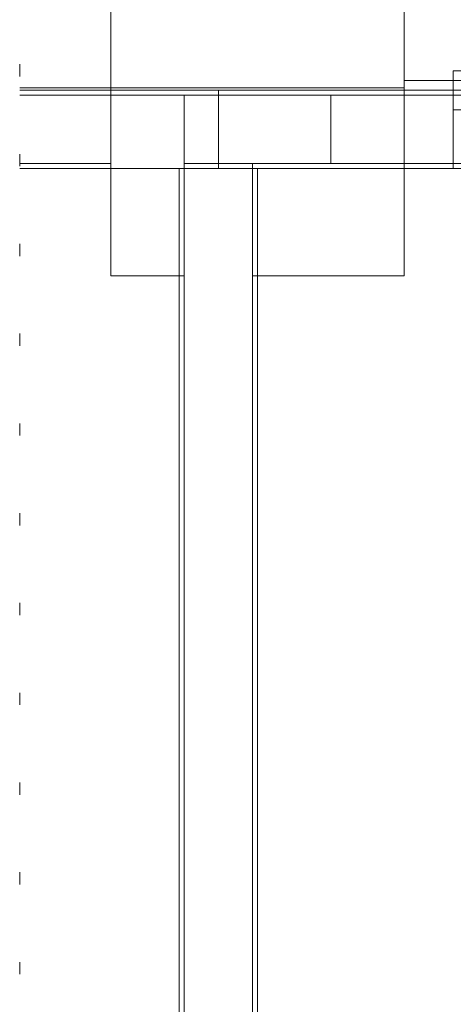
# Model space of a CAD drawing. Header units: millimetres. Extents: x -16331 to -10174, y -4135 to -3584.
# Tile 280 of 456: x -10289.93 to -10286.39, y -3948.66 to -3940.6. Entities that reach past the tile are written whole.
import ezdxf

# ---------------------------------------------------------------- set-up
doc = ezdxf.new("R2010")
doc.units = ezdxf.units.MM
doc.linetypes.add('DOT', pattern=[0.635, 0, -0.635])
doc.layers.add('A-DETL', color=7, linetype='Continuous', lineweight=5, true_color=0x00a600)
for name, color, linetype, lineweight in [('A-GLAZ', 7, 'Continuous', 5), ('DI-Área do detalhe', 7, 'DOT', 0), ('I-WALL', 7, 'Continuous', 5), ('IFC-IfcFurnishingElement-Contorno', 250, 'Continuous', 5), ('IFC-IfcSlab-Contorno', 250, 'Continuous', 5), ('IFC-IfcSpace-Contorno', 250, 'Continuous', 5), ('IFC-IfcWall-Contorno', 250, 'Continuous', 5), ('IFC-IfcWallStandardCase-Contorno', 250, 'Continuous', 5), ('IFC-Pilar-Contorno', 83, 'Continuous', 5), ('IFC-Sapata-Contorno', 253, 'Continuous', 5), ('IFC-Viga-Contorno', 66, 'Continuous', 5)]:
    doc.layers.add(name, color=color, linetype=linetype, lineweight=lineweight)
doc.layers.add('A-WALL', color=7, linetype='Continuous')

msp = doc.modelspace()

# ---------------------------------------------------------------- linework, layer by layer
at = {"layer": 'A-DETL', "color": 7, "lineweight": 5}
for p, q in [((-10283.1898, -3941.0205), (-10286.3898, -3941.0205)), ((-10286.3898, -3941.0205), (-10286.3898, -3941.1005)), ((-10286.3898, -3941.1005), (-10286.3898, -3941.3405)), ((-10288.5902, -3941.2201), (-10288.5902, -3941.7801)), ((-10287.3902, -3941.2201), (-10288.5902, -3941.2201)), ((-10287.3902, -3941.7801), (-10287.3902, -3941.2201)), ((-10286.3898, -3941.3405), (-10283.1898, -3941.3405)), ((-10288.5902, -3941.7801), (-10287.3902, -3941.7801))]:
    msp.add_line(p, q, dxfattribs=at)
at = {"layer": 'A-GLAZ', "lineweight": 5}
msp.add_line((-10286.3898, -3941.8205), (-10286.3622, -3941.8205), dxfattribs=at)
at = {"layer": 'A-WALL', "lineweight": 5}
for p, q in [((-10286.3898, -3941.1005), (-10286.7898, -3941.1005)), ((-10286.7898, -3941.1005), (-10286.7898, -3941.1805)), ((-10286.7898, -3941.1805), (-10286.3898, -3941.1805))]:
    msp.add_line(p, q, dxfattribs=at)
at = {"layer": 'DI-Área do detalhe'}
msp.add_lwpolyline([(-10289.935, -3932.3352), (-10280.0643, -3932.3352), (-10280.0643, -3955.0332), (-10289.935, -3955.0332), (-10289.935, -3932.3352)], dxfattribs=at)
at = {"layer": 'I-WALL', "lineweight": 5}
for p, q in [((-10286.3898, -3941.1805), (-10289.935, -3941.1805)), ((-10286.3898, -3941.8205), (-10286.3898, -3941.3405)), ((-10289.935, -3941.8205), (-10288.6298, -3941.8205)), ((-10288.6298, -3941.8205), (-10288.6298, -3953.7005)), ((-10287.9898, -3952.7005), (-10287.9898, -3941.8205)), ((-10287.9898, -3941.8205), (-10286.3898, -3941.8205))]:
    msp.add_line(p, q, dxfattribs=at)
at = {"layer": 'IFC-IfcFurnishingElement-Contorno', "lineweight": 5}
for p, q in [((-10286.3898, -3941.0205), (-10286.3898, -3941.0239)), ((-10283.1898, -3941.0205), (-10286.3898, -3941.0205)), ((-10286.3898, -3941.0239), (-10286.3898, -3941.0334)), ((-10286.3898, -3941.0334), (-10286.3898, -3941.0465)), ((-10286.3898, -3941.0465), (-10286.3898, -3941.1005))]:
    msp.add_line(p, q, dxfattribs=at)
at = {"layer": 'IFC-IfcSlab-Contorno', "lineweight": 5}
msp.add_line((-10289.935, -3941.1805), (-10286.7898, -3941.1805), dxfattribs=at)
at = {"layer": 'IFC-IfcSpace-Contorno', "lineweight": 5}
for p, q in [((-10288.6298, -3941.8205), (-10289.935, -3941.8205)), ((-10288.6298, -3952.7005), (-10288.6298, -3941.8205)), ((-10287.9898, -3941.8205), (-10287.9898, -3952.083)), ((-10287.6265, -3941.8205), (-10287.9898, -3941.8205)), ((-10281.8817, -3941.8205), (-10287.6265, -3941.8205))]:
    msp.add_line(p, q, dxfattribs=at)
at = {"layer": 'IFC-IfcWall-Contorno', "lineweight": 5}
for p, q in [((-10286.7898, -3941.1605), (-10289.935, -3941.1605)), ((-10286.3898, -3941.1005), (-10286.7898, -3941.1005)), ((-10286.7898, -3941.1005), (-10286.7898, -3941.1605)), ((-10286.7898, -3941.1605), (-10286.7898, -3941.1805)), ((-10283.1898, -3941.1005), (-10286.3898, -3941.1005)), ((-10289.6589, -3941.1805), (-10289.935, -3941.1805)), ((-10289.935, -3941.1805), (-10288.3098, -3941.1805)), ((-10288.6298, -3941.1805), (-10289.6589, -3941.1805)), ((-10288.4385, -3941.1805), (-10288.6298, -3941.1805)), ((-10288.3098, -3941.1805), (-10288.4385, -3941.1805)), ((-10288.3098, -3941.563), (-10288.3098, -3941.1805)), ((-10288.3098, -3941.1805), (-10288.3098, -3941.438)), ((-10288.181, -3941.1805), (-10288.3098, -3941.1805)), ((-10288.3098, -3941.1805), (-10286.7898, -3941.1805)), ((-10287.9898, -3941.1805), (-10288.181, -3941.1805)), ((-10287.088, -3941.1805), (-10287.9898, -3941.1805)), ((-10286.7898, -3941.1805), (-10287.088, -3941.1805)), ((-10286.3898, -3941.1805), (-10286.7898, -3941.1805)), ((-10286.7898, -3941.1805), (-10286.3898, -3941.1805)), ((-10284.528, -3941.1805), (-10286.3898, -3941.1805)), ((-10286.3898, -3941.1805), (-10283.1898, -3941.1805)), ((-10288.3098, -3941.438), (-10288.3098, -3941.8205)), ((-10288.3098, -3941.8205), (-10288.3098, -3941.563)), ((-10289.935, -3941.8205), (-10289.6589, -3941.8205)), ((-10289.6589, -3941.8205), (-10288.6298, -3941.8205)), ((-10288.6298, -3941.8205), (-10288.4385, -3941.8205)), ((-10288.4385, -3941.8205), (-10288.3098, -3941.8205)), ((-10288.3098, -3941.8205), (-10288.181, -3941.8205)), ((-10288.181, -3941.8205), (-10287.9898, -3941.8205)), ((-10287.9898, -3941.8205), (-10287.088, -3941.8205)), ((-10287.088, -3941.8205), (-10286.7898, -3941.8205)), ((-10286.7898, -3941.8205), (-10286.3898, -3941.8205)), ((-10286.3898, -3941.8205), (-10284.528, -3941.8205))]:
    msp.add_line(p, q, dxfattribs=at)
at = {"layer": 'IFC-IfcWallStandardCase-Contorno', "lineweight": 5}
for p, q in [((-10288.6298, -3941.8205), (-10288.6298, -3949.364)), ((-10288.3098, -3941.8205), (-10288.6298, -3941.8205)), ((-10288.186, -3941.8205), (-10288.3098, -3941.8205)), ((-10287.9898, -3941.8205), (-10288.186, -3941.8205)), ((-10287.9898, -3949.364), (-10287.9898, -3941.8205))]:
    msp.add_line(p, q, dxfattribs=at)
at = {"layer": 'IFC-Pilar-Contorno', "lineweight": 5}
for p, q in [((-10288.5902, -3941.2205), (-10288.5902, -3941.7084)), ((-10288.4358, -3941.2205), (-10288.5902, -3941.2205)), ((-10287.3902, -3941.2205), (-10288.4358, -3941.2205)), ((-10287.3902, -3941.2926), (-10287.3902, -3941.2205)), ((-10287.3902, -3941.7805), (-10287.3902, -3941.2926)), ((-10288.5902, -3941.7084), (-10288.5902, -3941.7805)), ((-10288.5902, -3941.7805), (-10288.0302, -3941.7805)), ((-10288.0302, -3941.7805), (-10287.5446, -3941.7805)), ((-10287.5446, -3941.7805), (-10287.3902, -3941.7805))]:
    msp.add_line(p, q, dxfattribs=at)
at = {"layer": 'IFC-Sapata-Contorno', "lineweight": 5}
for p, q in [((-10289.1902, -3940.3005), (-10289.1902, -3941.2205)), ((-10286.7902, -3941.2205), (-10286.7902, -3940.3005)), ((-10289.1902, -3941.2205), (-10289.1902, -3941.7805)), ((-10286.7902, -3941.7805), (-10286.7902, -3941.2205)), ((-10289.1902, -3941.7805), (-10289.1902, -3942.7005)), ((-10286.7902, -3942.7005), (-10286.7902, -3941.7805)), ((-10289.1902, -3942.7005), (-10288.5902, -3942.7005)), ((-10288.0302, -3942.7005), (-10287.3902, -3942.7005)), ((-10287.3902, -3942.7005), (-10286.7902, -3942.7005))]:
    msp.add_line(p, q, dxfattribs=at)
at = {"layer": 'IFC-Viga-Contorno', "lineweight": 5}
for p, q in [((-10289.1902, -3941.2205), (-10289.935, -3941.2205)), ((-10288.5902, -3941.2205), (-10289.1902, -3941.2205)), ((-10287.3902, -3941.2205), (-10287.3902, -3941.7805)), ((-10286.7902, -3941.2205), (-10287.3902, -3941.2205)), ((-10282.4702, -3941.2205), (-10286.7902, -3941.2205)), ((-10289.935, -3941.7805), (-10289.1902, -3941.7805)), ((-10288.5902, -3941.7805), (-10288.5902, -3942.7005)), ((-10288.0302, -3941.7805), (-10288.5902, -3941.7805)), ((-10288.0302, -3942.7005), (-10288.0302, -3941.7805)), ((-10287.3902, -3941.7805), (-10286.7902, -3941.7805)), ((-10286.7902, -3941.7805), (-10282.4702, -3941.7805)), ((-10288.5902, -3942.7005), (-10288.5902, -3951.5001)), ((-10288.0302, -3951.5001), (-10288.0302, -3942.7005))]:
    msp.add_line(p, q, dxfattribs=at)

doc.saveas('drawing.dxf')
